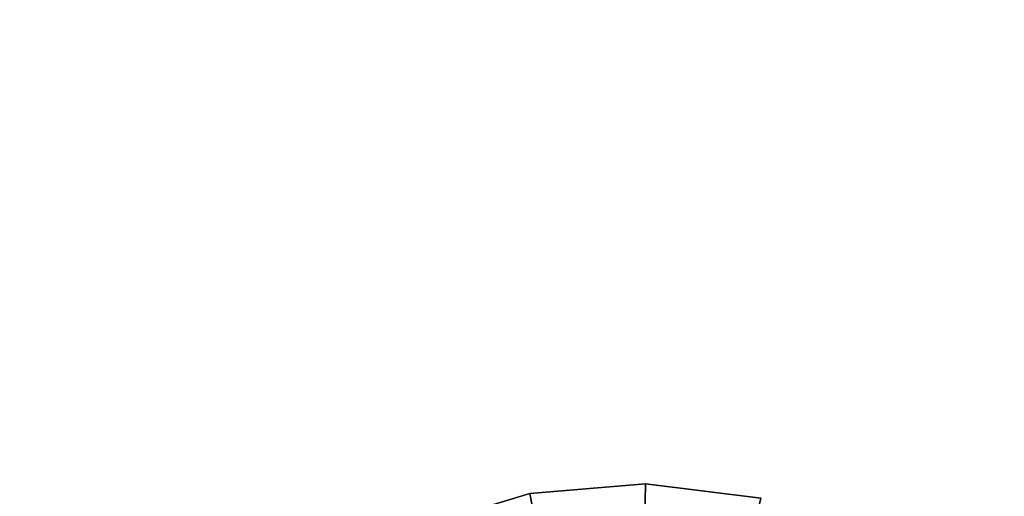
# Model space of a CAD drawing. Extents: x -43.1 to 43.1, y -41.3 to 41.3.
# Tile 636 of 656: x 24.9 to 27.4, y 21.9 to 23.1. Entities that reach past the tile are written whole.
import ezdxf

# ---------------------------------------------------------------- set-up
doc = ezdxf.new("R2010")
doc.units = 0
doc.layers.add('METAL_BASE', color=254, linetype='CONTINUOUS')

msp = doc.modelspace()

# ---------------------------------------------------------------- linework, layer by layer
at = {"layer": 'METAL_BASE'}
for points in [[(27.0036, 32.0474, 30.106), (27.0311, 32.0239, 30.241), (0.867, 1.3896, 30.241), (0.8395, 1.4131, 30.106)], [(27.0311, 32.0239, 29.9709), (27.0036, 32.0474, 30.106), (0.8395, 1.4131, 30.106), (0.867, 1.3896, 29.9709)], [(27.0311, 32.0239, 30.241), (27.1063, 31.9597, 30.3399), (0.9422, 1.3254, 30.3399), (0.867, 1.3896, 30.241)], [(27.1063, 31.9597, 29.872), (27.0311, 32.0239, 29.9709), (0.867, 1.3896, 29.9709), (0.9422, 1.3254, 29.872)], [(27.1063, 31.9597, 30.3399), (27.209, 31.8719, 30.3761), (1.0449, 1.2377, 30.3761), (0.9422, 1.3254, 30.3399)], [(27.209, 31.8719, 29.8358), (27.1063, 31.9597, 29.872), (0.9422, 1.3254, 29.872), (1.0449, 1.2377, 29.8358)], [(27.209, 31.8719, 30.3761), (27.3117, 31.7842, 30.3399), (1.1476, 1.15, 30.3399), (1.0449, 1.2377, 30.3761)], [(27.3117, 31.7842, 29.872), (27.209, 31.8719, 29.8358), (1.0449, 1.2377, 29.8358), (1.1476, 1.15, 29.872)], [(27.3117, 31.7842, 30.3399), (27.3869, 31.72, 30.241), (1.2228, 1.0858, 30.241), (1.1476, 1.15, 30.3399)], [(27.3869, 31.72, 29.9709), (27.3117, 31.7842, 29.872), (1.1476, 1.15, 29.872), (1.2228, 1.0858, 29.9709)], [(27.3869, 31.72, 30.241), (27.4144, 31.6965, 30.106), (1.2503, 1.0623, 30.106), (1.2228, 1.0858, 30.241)], [(27.4144, 31.6965, 30.106), (27.3869, 31.72, 29.9709), (1.2228, 1.0858, 29.9709), (1.2503, 1.0623, 30.106)], [(26.5097, 21.9087, 20.7327), (26.218, 21.8841, 20.7327), (26.218, 21.8841, 19.8457), (26.5097, 21.9087, 19.8457)], [(26.5051, 21.6858, 19.8457), (26.5097, 21.9087, 19.8457), (26.218, 21.8841, 19.8457), (26.2598, 21.6651, 19.8457)], [(26.2598, 21.6651, 20.7327), (26.218, 21.8841, 20.7327), (26.5097, 21.9087, 20.7327), (26.5051, 21.6858, 20.7327)], [(26.7494, 21.655, 19.8457), (26.8003, 21.8721, 19.8457), (26.5097, 21.9087, 19.8457), (26.5051, 21.6858, 19.8457)], [(26.5051, 21.6858, 20.7327), (26.5097, 21.9087, 20.7327), (26.8003, 21.8721, 20.7327), (26.7494, 21.655, 20.7327)], [(26.8003, 21.8721, 20.7327), (26.5097, 21.9087, 20.7327), (26.5097, 21.9087, 19.8457), (26.8003, 21.8721, 19.8457)], [(26.218, 21.8841, 20.7327), (25.9377, 21.7994, 20.7327), (25.9377, 21.7994, 19.8457), (26.218, 21.8841, 19.8457)], [(26.2598, 21.6651, 19.8457), (26.218, 21.8841, 19.8457), (25.9377, 21.7994, 19.8457), (26.0241, 21.5939, 19.8457)], [(26.0241, 21.5939, 20.7327), (25.9377, 21.7994, 20.7327), (26.218, 21.8841, 20.7327), (26.2598, 21.6651, 20.7327)]]:
    msp.add_3dface(points, dxfattribs=at)

doc.saveas('drawing.dxf')
